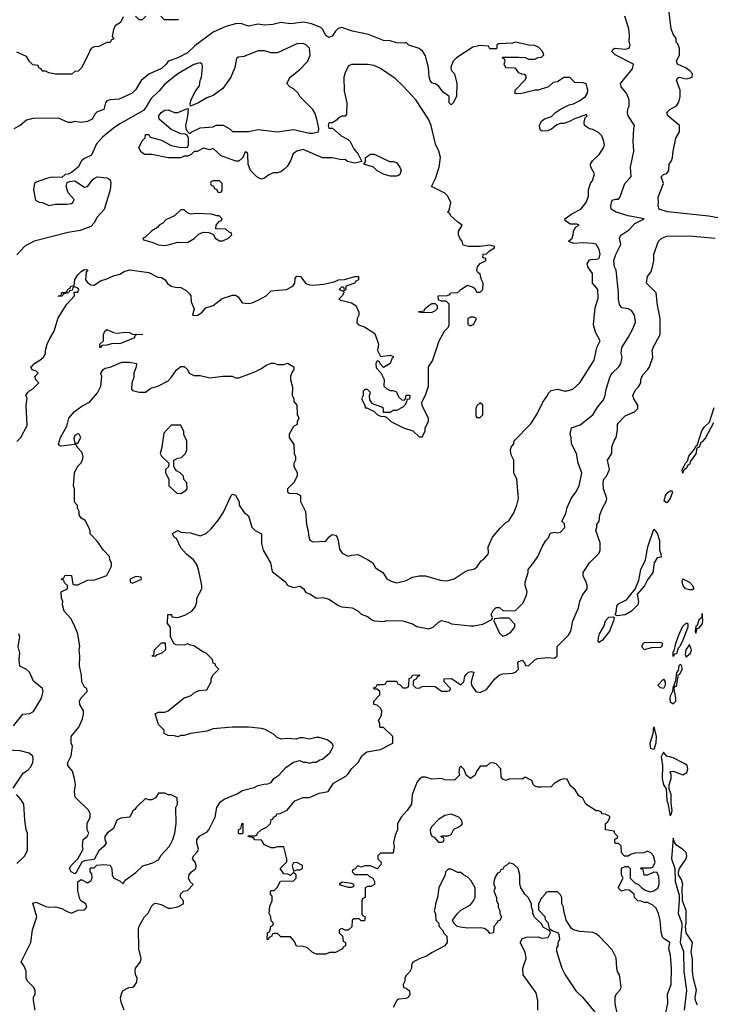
# Model space of a CAD drawing. Header units: inches. Extents: x 2380053 to 2584298, y 380219 to 546618.
# Tile 282 of 656: x 2450748 to 2455040, y 534866 to 540987. Entities that reach past the tile are written whole.
import ezdxf

# ---------------------------------------------------------------- set-up
doc = ezdxf.new("R2010")
doc.units = ezdxf.units.IN
doc.header["$MEASUREMENT"] = 0
doc.layers.add('C4553', color=7, linetype='Continuous')
doc.layers.add('C4554', color=7, linetype='Continuous')

msp = doc.modelspace()

# ---------------------------------------------------------------- linework, layer by layer
at = {"layer": 'C4553', "color": 2}
for points, elevation in [([(2450730, 538364.7), (2450755.3, 538390), (2450794.6, 538465.4), (2450788, 538590), (2450795.3, 538635.3), (2450786, 538650), (2450798, 538670), (2450810, 538682), (2450830, 538692), (2450866, 538730), (2450848.4, 538748.4), (2450842, 538770), (2450862, 538790), (2450850, 538802), (2450826, 538810), (2450818, 538830), (2450826.3, 538833.7), (2450839, 538850), (2450874, 538870), (2450895.3, 538890), (2450908.7, 538910), (2450908.7, 538930), (2450919, 538970), (2450934.6, 539005.4), (2450962, 539050), (2450986.8, 539133.2), (2451040.2, 539219.8), (2451088, 539270), (2451086, 539294), (2451110, 539294), (2451115.3, 539310), (2451110, 539318), (2451090, 539326), (2451078, 539322), (2451074, 539306), (2451058, 539302), (2451051.6, 539288.4), (2451018, 539282), (2451011.6, 539268.4), (2450990, 539266), (2450988.7, 539270), (2451006, 539274), (2451010, 539291.3), (2451028, 539292), (2451042, 539298), (2451046, 539310), (2451062, 539318), (2451066, 539330), (2451086, 539334), (2451090, 539372), (2451110, 539402), (2451130, 539422), (2451150, 539434), (2451172, 539432), (2451162, 539418), (2451156, 539370), (2451170.6, 539350.6), (2451190, 539338.8), (2451210, 539338), (2451250, 539364.7), (2451290, 539376), (2451330, 539396), (2451370, 539404.7), (2451398, 539422), (2451430, 539431.3), (2451550, 539416), (2451607.1, 539387.1), (2451630, 539384.7), (2451651.1, 539371.1), (2451667.1, 539347.1), (2451690, 539331.3), (2451716.4, 539323.6), (2451750, 539322), (2451783.6, 539303.6), (2451803.6, 539283.6), (2451812, 539270), (2451812.7, 539232.7), (2451832, 539190), (2451822, 539150), (2451830, 539147.7), (2451855.3, 539150), (2451882, 539170), (2451904.7, 539195.3), (2451950, 539210.8), (2452006.8, 539253.2), (2452070, 539274), (2452090, 539274), (2452105.2, 539265.2), (2452130, 539227.3), (2452170, 539222), (2452192.5, 539227.5), (2452235.1, 539244.9), (2452279, 539270), (2452310, 539302), (2452406, 539310), (2452446, 539330), (2452458, 539350), (2452460.4, 539379.6), (2452470, 539392), (2452494, 539390), (2452527.1, 539347.1), (2452550, 539338.8), (2452570, 539337.3), (2452637, 539343), (2452702.7, 539357.3), (2452729.6, 539370.4), (2452766.8, 539373.2), (2452830.8, 539390.8), (2452854, 539390), (2452854, 539370), (2452838, 539362), (2452830.8, 539349.2), (2452774, 539330), (2452774, 539310), (2452770, 539306), (2452762, 539302), (2452766, 539310), (2452762, 539322), (2452750, 539326), (2452734, 539310), (2452759.6, 539299.6), (2452762, 539290), (2452752, 539270), (2452732, 539250), (2452742.8, 539242.8), (2452810, 539227.3), (2452836, 539210), (2452856, 539170), (2452856, 539150), (2452846, 539130), (2452843.6, 539103.6), (2452854, 539090), (2452890, 539078), (2452956, 539036), (2452978, 538970), (2452972, 538930), (2452990, 538894), (2453050, 538902), (2453070, 538894), (2453072, 538890), (2453061, 538879), (2453051, 538849), (2453010, 538826), (2452987.3, 538847.3), (2452982, 538862), (2452970, 538866), (2452962, 538850), (2452963.6, 538823.6), (2452992.7, 538792.7), (2453014, 538750), (2453012, 538710), (2453030, 538692), (2453050, 538682), (2453070, 538682), (2453090, 538674), (2453102, 538642), (2453123.6, 538623.6), (2453138, 538622), (2453146, 538630), (2453150, 538654), (2453170, 538654), (2453172, 538650), (2453170.9, 538629.1), (2453154, 538626), (2453152, 538610), (2453142, 538590), (2453130, 538578), (2453090, 538558), (2453070, 538558), (2453050, 538546), (2453010, 538546), (2453008, 538570), (2452999, 538579), (2452940.2, 538600.2), (2452924.7, 538624.7), (2452922, 538650), (2452928, 538670), (2452910, 538688), (2452892.7, 538687.3), (2452882, 538678), (2452882, 538650), (2452872, 538630), (2452894, 538586), (2452894, 538574), (2452906, 538574), (2452951.3, 538551.3), (2452970, 538532), (2452990, 538522), (2453019.6, 538519.6), (2453032.7, 538512.7), (2453054, 538490), (2453134, 538450), (2453191, 538431), (2453230, 538394), (2453250, 538394), (2453268, 538430), (2453268, 538450), (2453288, 538490), (2453288, 538510), (2453250, 538586), (2453248, 538610), (2453270, 538654), (2453289, 538710), (2453288.7, 538830), (2453312.9, 538867.1), (2453355.3, 538990), (2453388.4, 539051.6), (2453410, 539074), (2453418, 539090), (2453418, 539218), (2453398, 539238), (2453370, 539238), (2453350, 539246), (2453348, 539270), (2453407.3, 539272.7), (2453422, 539278), (2453426, 539290), (2453470, 539292), (2453489.1, 539310.9), (2453530, 539338), (2453565.4, 539325.4), (2453576.9, 539316.9), (2453590, 539294), (2453610, 539294), (2453626, 539310), (2453628, 539350), (2453618, 539370), (2453610, 539406), (2453595.3, 539415.3), (2453588.4, 539428.4), (2453594, 539450), (2453610, 539472), (2453646, 539490), (2453642, 539502), (2453626, 539510), (2453628, 539530), (2453650, 539532), (2453668, 539550), (2453699, 539570), (2453698, 539578), (2453670, 539585.2), (2453610, 539577.2), (2453538, 539578), (2453504.7, 539584.7), (2453498, 539610), (2453484.7, 539624.7), (2453475.3, 539650), (2453475.3, 539670), (2453498, 539710), (2453470, 539728), (2453426, 539770), (2453422, 539782), (2453408, 539788), (2453418, 539802), (2453428, 539850), (2453408.7, 539890), (2453389.3, 539909.3), (2453308, 539950), (2453329, 539991), (2453332, 540000)], 58), ([(2451297.4, 540000), (2451310, 539992), (2451314, 539974), (2451310.5, 539930), (2451272.2, 539807.8), (2451230, 539759), (2451210, 539724), (2451190, 539702.7), (2451123.5, 539676.5), (2451050, 539665.2), (2450838, 539610), (2450780.9, 539579.1), (2450730, 539525.2)], 58), ([(2450844, 534830), (2450833.2, 534890), (2450834, 534910), (2450844, 534930), (2450844, 534950), (2450835.3, 534970), (2450797.2, 535010), (2450789.2, 535030), (2450788.7, 535070), (2450778, 535098), (2450758, 535130), (2450818, 535250), (2450826.6, 535330), (2450854, 535410), (2450830, 535494), (2450850, 535502), (2450910, 535474.8), (2450930, 535470.8), (2450970, 535472), (2451010, 535462), (2451042, 535442), (2451070, 535432), (2451110, 535452), (2451150, 535454), (2451166, 535470), (2451158, 535490), (2451128.9, 535508.9), (2451121.2, 535521.2), (2451108.4, 535571.6), (2451108.4, 535628.4), (2451130, 535642), (2451170, 535622), (2451190, 535634), (2451198, 535650), (2451196.4, 535676.4), (2451186, 535690), (2451186, 535710), (2451190, 535714), (2451210, 535714), (2451228, 535732), (2451270, 535736), (2451310, 535731), (2451321, 535710), (2451322, 535670), (2451331.6, 535651.6), (2451371.6, 535631.6), (2451390, 535614), (2451403.1, 535636.9), (2451470, 535686), (2451512.3, 535727.7), (2451575.1, 535744.9), (2451610, 535764.7), (2451627.2, 535792.8), (2451678, 535850), (2451699.5, 535890), (2451712.7, 535930), (2451721.2, 535990), (2451718, 536090), (2451728, 536110), (2451726, 536150), (2451690, 536168), (2451670, 536168), (2451650, 536178), (2451610, 536178), (2451592, 536150), (2451570, 536138), (2451550, 536138), (2451530, 536146), (2451472, 536090), (2451463.6, 536076.4), (2451451.3, 536068.7), (2451432, 536030), (2451376.8, 536023.2), (2451351.3, 536010), (2451330, 535958), (2451290.9, 535929.1), (2451278, 535910), (2451278, 535890), (2451284.7, 535870), (2451272, 535850), (2451240.5, 535819.5), (2451210, 535766), (2451150, 535758), (2451134, 535750), (2451102, 535690), (2451090, 535678), (2451068, 535690), (2451058, 535710), (2451068, 535730), (2451108.9, 535771.1), (2451138, 535822), (2451142, 535830), (2451139, 535850), (2451142, 535890), (2451168, 535910), (2451178, 535930), (2451168, 535950), (2451168, 535990), (2451186, 536030), (2451186, 536050), (2451178, 536070), (2451093.6, 536153.6), (2451088.9, 536188.9), (2451095.3, 536230), (2451088.7, 536270), (2451076.4, 536316.4), (2451048, 536350), (2451048, 536370), (2451068.7, 536410), (2451074.6, 536454.6), (2451075.3, 536470), (2451068, 536490), (2451068, 536530), (2451115.3, 536590), (2451138.6, 536641.4), (2451145.2, 536670), (2451144, 536690), (2451122, 536730), (2451119, 536750), (2451128.7, 536770), (2451168, 536810), (2451166, 536830), (2451150, 536838), (2451134, 536870), (2451132.9, 536912.9), (2451119, 536970), (2451122, 537030), (2451118, 537070), (2451122, 537090), (2451109.2, 537170), (2451085.2, 537230), (2451065.6, 537265.6), (2451024, 537310), (2451014, 537350), (2451015.3, 537370), (2451008.4, 537391.6), (2451006, 537430), (2451046, 537450), (2451046, 537470), (2451027.3, 537487.3), (2451022, 537502), (2451006, 537510), (2451022, 537518), (2451030, 537534), (2451070, 537532), (2451078, 537478), (2451090, 537474), (2451110, 537474), (2451170, 537502), (2451214.6, 537505.4), (2451290, 537532), (2451318, 537590), (2451318, 537610), (2451308, 537630), (2451306, 537650), (2451268.9, 537688.9), (2451230, 537746), (2451186, 537790), (2451186, 537810), (2451178, 537830), (2451154.6, 537874.6), (2451129, 537889), (2451118, 537910), (2451118, 537930), (2451108, 537950), (2451107.3, 537967.3), (2451088.4, 537988.4), (2451088, 538070), (2451082, 538090), (2451088, 538170), (2451108, 538210), (2451128, 538230), (2451138, 538250), (2451142, 538270), (2451136.4, 538296.4), (2451106, 538330), (2451102, 538342), (2451086, 538346), (2451010, 538335.3), (2450998, 538338), (2450989, 538349), (2451001.2, 538390), (2451040.2, 538459.8), (2451054, 538510), (2451089.4, 538550.6), (2451135.1, 538584.9), (2451182, 538610), (2451232.5, 538667.5), (2451253.2, 538710), (2451259.3, 538770), (2451253.2, 538790), (2451266.8, 538813.2), (2451278.6, 538821.4), (2451310, 538827.3), (2451382.4, 538857.6), (2451430, 538858), (2451474, 538850), (2451472, 538830), (2451458, 538790), (2451456.9, 538763.1), (2451444.7, 538730), (2451442, 538690), (2451450, 538682), (2451490, 538672), (2451530, 538672), (2451564, 538696), (2451606, 538710), (2451670, 538742), (2451690, 538762), (2451722, 538810), (2451750, 538831.3), (2451770, 538832), (2451790, 538812), (2451802, 538790), (2451830, 538776), (2451870, 538776), (2451930, 538761), (2452010, 538772), (2452068.4, 538771.6), (2452090, 538761), (2452110, 538761), (2452210, 538798), (2452250, 538818), (2452280.2, 538839.8), (2452310, 538852), (2452330, 538852), (2452350, 538844.7), (2452390, 538844.7), (2452411.6, 538851.6), (2452452, 538830), (2452451.3, 538810), (2452441, 538799), (2452431.3, 538770), (2452431, 538750), (2452443.6, 538703.6), (2452442, 538650), (2452451.6, 538631.6), (2452452.7, 538612.7), (2452471.3, 538590), (2452472.7, 538532.7), (2452482, 538510), (2452472.7, 538487.3), (2452472, 538470), (2452450, 538458), (2452422, 538410), (2452422, 538390), (2452452.7, 538347.3), (2452454, 538290), (2452462, 538270), (2452462, 538250), (2452452.7, 538227.3), (2452452, 538210), (2452471.6, 538171.6), (2452472, 538150), (2452450.8, 538109.2), (2452412, 538070), (2452412.7, 538052.7), (2452423.6, 538043.6), (2452470, 538042), (2452494, 538030), (2452492.7, 537992.7), (2452524.7, 537930), (2452531, 537850), (2452541, 537810), (2452542, 537782), (2452551.6, 537751.6), (2452570, 537742), (2452650, 537744.7), (2452668.7, 537770), (2452690, 537787.3), (2452710, 537782.8), (2452720.7, 537770), (2452727.7, 537750), (2452735.3, 537695.3), (2452752, 537670), (2452790, 537651.3), (2452810, 537658), (2452850, 537662), (2452910, 537632), (2452942, 537610), (2452959.8, 537579.8), (2453004.7, 537550), (2453030, 537512), (2453056.9, 537496.9), (2453090, 537486), (2453150, 537501), (2453190, 537521), (2453230.9, 537530.9), (2453270.7, 537530.7), (2453362, 537502), (2453390, 537498), (2453410, 537501), (2453449.1, 537510.9), (2453510, 537552), (2453535.3, 537564.7), (2453570, 537571.3), (2453590, 537584.7), (2453616.4, 537623.6), (2453630, 537632), (2453658, 537662), (2453662, 537670), (2453659, 537710), (2453686, 537770), (2453733.6, 537826.4), (2453770, 537862), (2453788.4, 537871.6), (2453818, 537922), (2453838, 537970), (2453848, 538010), (2453838, 538130), (2453818, 538170), (2453818, 538250), (2453803.1, 538283.1), (2453799, 538310), (2453802, 538330), (2453818, 538350), (2453822, 538370), (2453924.1, 538475.9), (2453963.2, 538536.8), (2453999, 538610), (2454028.7, 538650), (2454034.6, 538665.4), (2454050, 538682), (2454090, 538691), (2454130, 538681), (2454150, 538681), (2454186, 538690), (2454228.7, 538730), (2454319, 538870), (2454335.3, 538950), (2454355.3, 538990), (2454325.6, 539045.6), (2454313.2, 539090), (2454324.7, 539195.3), (2454343.1, 539256.9), (2454342, 539310), (2454308.7, 539350), (2454308.7, 539410), (2454278, 539450), (2454274, 539470), (2454290, 539494.8), (2454310, 539498.8), (2454330, 539496), (2454350, 539504.7), (2454355.1, 539530), (2454350, 539558), (2454330, 539592), (2454310, 539597), (2454250, 539599.3), (2454190, 539595.3), (2454158, 539610), (2454182, 539630), (2454188.7, 539650), (2454189, 539670), (2454203.1, 539696.9), (2454226, 539710), (2454210, 539715.3), (2454170, 539715.3), (2454138, 539738), (2454135.3, 539750), (2454178.6, 539781.4), (2454235.3, 539810), (2454269, 539850), (2454282, 539890), (2454282, 539930), (2454295.1, 539970), (2454309.2, 539990), (2454312.2, 540000)], 54), ([(2450915.1, 540000), (2450850, 539977.2), (2450841, 539970), (2450834.8, 539930), (2450846.4, 539866.4), (2450870, 539852), (2450890, 539851.3), (2450930, 539832), (2450970, 539841), (2451040.2, 539839.8), (2451070, 539844.7), (2451078, 539850), (2451086, 539870), (2451049, 539910), (2451037.2, 539950), (2451044, 539976), (2451058, 539982), (2451090, 539986), (2451150, 539946), (2451170, 539951.3), (2451204.1, 539995.9), (2451211.3, 540000)], 58), ([(2451398, 534830), (2451379, 534879), (2451374.6, 534905.4), (2451382, 534938), (2451390, 534951.3), (2451426, 534970), (2451450, 534972), (2451460.4, 534979.6), (2451476.4, 535003.6), (2451478, 535030), (2451468.7, 535050), (2451464.7, 535075.3), (2451468.7, 535090), (2451498, 535130), (2451502, 535150), (2451489.3, 535210), (2451485.6, 535334.4), (2451490, 535352), (2451524, 535410), (2451546.8, 535433.2), (2451570, 535478), (2451582, 535490), (2451594.4, 535494.4), (2451626.4, 535486.4), (2451670, 535464.7), (2451690, 535464.7), (2451730, 535472), (2451766, 535490), (2451766, 535510), (2451748, 535530), (2451748, 535550), (2451766, 535570), (2451790, 535574), (2451826, 535610), (2451807.3, 535627.3), (2451798, 535650), (2451802, 535670), (2451815.3, 535690), (2451842, 535710), (2451844, 535730), (2451839, 535750), (2451822, 535770), (2451828, 535790), (2451850, 535812), (2451859, 535830), (2451849.1, 535869.1), (2451849.2, 535890), (2451867.2, 535912.8), (2451910, 535936), (2451924, 535950), (2451962, 536030), (2451974, 536090), (2451996, 536124), (2452018.6, 536141.4), (2452103.2, 536176.8), (2452130, 536194.8), (2452205.6, 536214.4), (2452230, 536226), (2452264.7, 536235.3), (2452290, 536236), (2452310, 536244.7), (2452328, 536270), (2452358, 536290), (2452402, 536338), (2452450, 536371.3), (2452490, 536382), (2452510, 536372), (2452530, 536372), (2452550, 536364.7), (2452568.9, 536371.1), (2452590, 536371.3), (2452613.6, 536386.4), (2452630, 536391), (2452675.3, 536430), (2452698, 536470), (2452688, 536490), (2452658, 536510), (2452610, 536524), (2452590, 536524), (2452550, 536514), (2452510, 536522), (2452490, 536522), (2452465.4, 536514.6), (2452410, 536519), (2452374.6, 536514.6), (2452350, 536522), (2452325.6, 536545.6), (2452274.5, 536574.5), (2452250, 536580.9), (2452170, 536588.7), (2452070, 536589), (2451950, 536579), (2451910, 536564), (2451810, 536549), (2451770, 536538), (2451750, 536538), (2451730, 536528.7), (2451710, 536535.3), (2451670, 536538), (2451646, 536550), (2451646, 536570), (2451610, 536606), (2451588.9, 536671.1), (2451610, 536682), (2451650, 536682), (2451670, 536691.3), (2451770, 536771.3), (2451813.6, 536786.4), (2451834.6, 536805.4), (2451863.1, 536816.9), (2451910, 536822), (2451938, 536870), (2451938, 536890), (2451948.4, 536911.6), (2451986, 536950), (2451967.3, 536967.3), (2451962, 536982), (2451950, 536986), (2451946, 537010), (2451906, 537050), (2451890, 537055.3), (2451830, 537095.3), (2451810, 537098), (2451790, 537108), (2451770, 537098), (2451720.4, 537100.4), (2451707.3, 537107.3), (2451686, 537150), (2451686, 537210), (2451667.3, 537232.7), (2451668, 537290), (2451692, 537290), (2451694, 537274), (2451730, 537271.3), (2451774, 537286), (2451818, 537310), (2451840.2, 537339.8), (2451848.4, 537368.4), (2451849, 537390), (2451879, 537450), (2451879, 537470), (2451863.7, 537550), (2451850, 537595.3), (2451829, 537630), (2451785.4, 537665.4), (2451750, 537704), (2451722, 537762), (2451708, 537770), (2451698, 537790), (2451703.1, 537796.9), (2451730, 537811), (2451750, 537802), (2451810, 537797.3), (2451870, 537778.8), (2451906.3, 537793.7), (2451938, 537822), (2451982.5, 537877.5), (2452014, 537926), (2452062, 538030), (2452070, 538038), (2452090, 538031.3), (2452111, 537990), (2452111.3, 537970), (2452142.8, 537922.8), (2452170, 537902), (2452191.6, 537831.6), (2452211.6, 537811.6), (2452251.3, 537790), (2452251.3, 537730), (2452261, 537690), (2452306, 537610), (2452316.9, 537556.9), (2452402, 537490), (2452411.3, 537471.3), (2452450, 537458), (2452490, 537464.7), (2452511.1, 537451.1), (2452526.4, 537426.4), (2452555.3, 537415.3), (2452590, 537391.3), (2452630, 537396), (2452650, 537391.3), (2452670, 537384.7), (2452730, 537344.7), (2452750, 537338), (2452814, 537330), (2452850, 537312), (2452870, 537292), (2452910, 537278), (2452936.9, 537256.9), (2452954, 537250), (2453010, 537246), (2453030, 537251.3), (2453130, 537251), (2453190, 537231.3), (2453215.3, 537215.3), (2453290, 537201), (2453318, 537210), (2453350, 537242), (2453370, 537251.3), (2453410, 537242), (2453431.6, 537231.6), (2453550, 537218), (2453570, 537218), (2453626, 537230), (2453682, 537258), (2453686, 537270), (2453678, 537290), (2453690, 537314), (2453710, 537332), (2453730, 537332), (2453752.7, 537312.7), (2453830, 537314), (2453878, 537362), (2453898, 537410), (2453902, 537430), (2453888.7, 537470), (2453888.7, 537490), (2453908, 537550), (2453908, 537570), (2453942, 537610), (2453968.9, 537651.1), (2453995.3, 537710), (2454018, 537750), (2454034, 537766), (2454045.6, 537794.4), (2454070, 537802), (2454090, 537798), (2454110, 537802), (2454135.3, 537830), (2454134, 537854), (2454118, 537870), (2454142, 537918), (2454150, 537954), (2454175.3, 538010), (2454204, 538050), (2454225.2, 538090), (2454242, 538170), (2454219, 538230), (2454209, 538290), (2454177.2, 538350), (2454175.3, 538390), (2454168.7, 538410), (2454178, 538450), (2454232.1, 538467.9), (2454309.4, 538530.6), (2454340.1, 538579.9), (2454375.9, 538624.1), (2454386.6, 538650), (2454392.3, 538690), (2454418, 538770), (2454429.4, 538790), (2454471.1, 538828.9), (2454484.5, 538850), (2454492.3, 538890), (2454486, 538914), (2454489.2, 538950), (2454530, 539012), (2454561.2, 539070), (2454575.1, 539110), (2454569.2, 539150), (2454550, 539179), (2454530, 539189.2), (2454490, 539195.3), (2454476, 539216), (2454469.6, 539249.6), (2454469.6, 539290), (2454456, 539430), (2454444.5, 539450), (2454439.5, 539490), (2454452.5, 539527.5), (2454484, 539590), (2454475.3, 539630), (2454480.2, 539639.8), (2454488, 539650), (2454537.5, 539682.5), (2454570, 539721), (2454628, 539750), (2454530, 539768), (2454455.3, 539790), (2454422.9, 539810), (2454420.9, 539830), (2454430, 539864.7), (2454450, 539872), (2454470, 539872), (2454478, 539882), (2454508, 539970), (2454537.1, 540000)], 50), ([(2452264, 540000), (2452250, 539995.3), (2452241.1, 540000)], 58), ([(2455381.1, 539701.1), (2455030, 539766.2), (2454773.6, 539793.6), (2454722, 539810), (2454715.3, 539830), (2454719, 539850), (2454716.4, 539883.6), (2454749, 539970), (2454738.7, 540000)], 46), ([(2454748.7, 534750), (2454775.1, 534870), (2454773.6, 534930), (2454796.9, 534990), (2454798.7, 535090), (2454792.1, 535172.1), (2454782, 535210), (2454788.7, 535250), (2454752.3, 535272.3), (2454743.2, 535283.2), (2454735.3, 535315.3), (2454728.7, 535390), (2454718, 535430), (2454703.1, 535463.1), (2454683.1, 535483.1), (2454650, 535498), (2454630, 535498), (2454610, 535508), (2454590, 535508.7), (2454568, 535530), (2454566, 535550), (2454536.4, 535576.4), (2454510, 535578), (2454488.9, 535568.9), (2454468, 535590), (2454498, 535650), (2454488.7, 535670), (2454488.4, 535711.6), (2454510, 535722), (2454530, 535722), (2454542, 535710), (2454542, 535650), (2454570, 535622), (2454594, 535610), (2454611.6, 535591.6), (2454636, 535576), (2454665.4, 535565.4), (2454690, 535571), (2454712.9, 535587.1), (2454722.7, 535610), (2454722.7, 535630), (2454719.3, 535659.3), (2454710, 535686), (2454690, 535688), (2454650, 535668.7), (2454630, 535668), (2454622, 535702), (2454606, 535710), (2454610, 535714), (2454670, 535714), (2454682, 535718), (2454698, 535750), (2454688, 535790), (2454670, 535808), (2454650, 535818), (2454627.3, 535807.3), (2454570, 535806), (2454543.6, 535796.4), (2454530, 535786), (2454507.3, 535787.3), (2454488.4, 535808.4), (2454486, 535850), (2454470, 535866), (2454450, 535866), (2454446, 535870), (2454447.3, 535892.7), (2454462, 535898), (2454466, 535910), (2454447.3, 535927.3), (2454442, 535942), (2454388, 535950), (2454388, 535990), (2454402, 535998), (2454418, 536030), (2454410, 536038), (2454387.3, 536047.3), (2454366, 536050), (2454362, 536062), (2454348, 536068), (2454330, 536068.7), (2454266, 536110), (2454248.4, 536148.4), (2454223.1, 536163.1), (2454200.4, 536200.4), (2454170, 536226), (2454150, 536266), (2454130, 536268), (2454110, 536262), (2454070, 536238), (2454050, 536218), (2453990, 536215.3), (2453970, 536215.3), (2453950, 536222), (2453942, 536230), (2453930, 536258), (2453890, 536278), (2453870, 536266), (2453792, 536268), (2453770, 536258), (2453750, 536266), (2453740.4, 536280.4), (2453738, 536330), (2453710, 536362), (2453690, 536368), (2453670, 536366), (2453650, 536346), (2453610, 536346), (2453586.4, 536313.6), (2453578, 536290), (2453550, 536269), (2453522, 536290), (2453510, 536326), (2453490, 536346), (2453482, 536338), (2453478, 536310), (2453481, 536290), (2453450, 536259), (2453390, 536261.2), (2453370, 536269.2), (2453310, 536265.2), (2453270, 536279), (2453250, 536277.2), (2453230, 536264), (2453218.8, 536250), (2453186.8, 536170), (2453182.8, 536110), (2453156, 536070), (2453118, 536030), (2453096, 535990), (2453096, 535950), (2453081.4, 535918.6), (2453071.1, 535871.1), (2453076, 535844), (2453070, 535806), (2452990, 535806), (2452974, 535790), (2452974, 535770), (2452994, 535750), (2452992.7, 535732.7), (2452970, 535708), (2452927.3, 535727.3), (2452892.7, 535727.3), (2452870, 535718), (2452850, 535726), (2452832.7, 535707.3), (2452818, 535702), (2452814, 535690), (2452830, 535674), (2452910, 535674), (2452921, 535661), (2452942, 535650), (2452954, 535630), (2452954, 535610), (2452930, 535598), (2452910, 535598), (2452894, 535590), (2452894, 535530), (2452878, 535522), (2452874, 535510), (2452874, 535430), (2452878, 535418), (2452894, 535410), (2452890, 535386), (2452870, 535386), (2452858, 535398), (2452823.6, 535396.4), (2452814, 535390), (2452811.6, 535348.4), (2452790, 535326), (2452770, 535326), (2452750, 535338), (2452734, 535330), (2452734, 535310), (2452754, 535290), (2452758, 535258), (2452772, 535250), (2452772, 535230), (2452758, 535222), (2452754, 535210), (2452711.1, 535188.9), (2452672.7, 535187.3), (2452650, 535178), (2452590, 535178), (2452566, 535190), (2452536.4, 535216.4), (2452510, 535226), (2452467.3, 535227.3), (2452456.4, 535256.4), (2452430, 535286), (2452370, 535286), (2452350, 535306), (2452330, 535306), (2452318, 535302), (2452314, 535290), (2452298, 535282), (2452290, 535266), (2452286, 535270), (2452288, 535310), (2452302, 535318), (2452308, 535350), (2452322, 535358), (2452326, 535370), (2452310, 535386), (2452308, 535410), (2452298, 535430), (2452303.1, 535476.9), (2452318, 535510), (2452318, 535538), (2452306, 535550), (2452306, 535570), (2452310, 535574), (2452330, 535574), (2452348.4, 535591.6), (2452369, 535631), (2452450, 535634), (2452466, 535650), (2452466, 535670), (2452450, 535686), (2452430, 535666), (2452414.6, 535674.6), (2452390, 535678), (2452366, 535710), (2452408.4, 535751.6), (2452408.7, 535770), (2452390, 535846), (2452350, 535846), (2452330, 535838), (2452310, 535838), (2452270, 535858), (2452250, 535886), (2452210, 535888.7), (2452202, 535902), (2452166, 535910), (2452170, 535914), (2452210, 535914), (2452222, 535918), (2452226, 535930), (2452248.9, 535951.1), (2452286, 535970), (2452306, 535990), (2452310, 536014), (2452322, 536018), (2452326, 536030), (2452342, 536038), (2452346, 536050), (2452367.3, 536052.7), (2452410, 536072), (2452458, 536130), (2452510, 536151.3), (2452550, 536151.3), (2452610, 536178.8), (2452666, 536190), (2452698.6, 536241.4), (2452775.1, 536284.9), (2452790, 536298.8), (2452809.7, 536330.3), (2452851.2, 536368.8), (2452875.1, 536410), (2452904.9, 536435.1), (2452990, 536450.7), (2453068, 536490), (2453066, 536530), (2453010, 536586), (2452990, 536586), (2452986, 536590), (2452986, 536610), (2452978, 536630), (2452996.4, 536663.6), (2452998, 536690), (2452988.4, 536708.4), (2452970, 536726), (2452949, 536729), (2452948, 536750), (2452986, 536790), (2452986, 536810), (2452970, 536826), (2452950, 536826), (2452947.3, 536832.7), (2452962, 536838), (2452970, 536854), (2453010, 536854), (2453022, 536858), (2453030, 536874), (2453090, 536874), (2453098, 536858), (2453112.7, 536852.7), (2453130, 536834), (2453150, 536834), (2453162, 536838), (2453166, 536850), (2453168, 536892), (2453182, 536898), (2453190, 536912), (2453230, 536914), (2453234, 536910), (2453218, 536902), (2453214, 536890), (2453198, 536882), (2453194, 536870), (2453194, 536850), (2453210, 536834), (2453230, 536832), (2453250, 536842), (2453270, 536844.7), (2453330, 536842), (2453370, 536812), (2453407.3, 536812.7), (2453422, 536818), (2453426, 536830), (2453386, 536870), (2453386, 536890), (2453431.1, 536891.1), (2453490, 536852), (2453508, 536870), (2453515.3, 536904.7), (2453523.1, 536916.9), (2453538, 536930), (2453554.8, 536934.8), (2453570.7, 536930), (2453554.8, 536870), (2453556, 536850), (2453582, 536810), (2453610, 536804), (2453650, 536822.8), (2453701.2, 536890), (2453727.7, 536912.3), (2453750, 536920.7), (2453810, 536924), (2453830, 536931), (2453849, 536950), (2453844, 536990), (2453850, 536998), (2453870, 537004.7), (2453884.7, 536990), (2453892, 536972), (2453910, 536971.3), (2453950, 537006.8), (2453965.1, 537014.9), (2454030, 537022.8), (2454070, 537018), (2454088, 537030), (2454089.2, 537090), (2454158.4, 537161.6), (2454174.2, 537185.8), (2454186.6, 537250), (2454220.9, 537330), (2454230, 537372), (2454246.8, 537413.2), (2454275.3, 537450), (2454275.3, 537470), (2454269, 537490), (2454249, 537530), (2454249, 537550), (2454290, 537611.3), (2454348.7, 537670), (2454355.3, 537690), (2454354.6, 537734.6), (2454329.1, 537810.9), (2454335.3, 537830), (2454335.3, 537850), (2454348.7, 537870), (2454354, 537910), (2454369.3, 537950), (2454392.9, 537992.9), (2454396, 538010), (2454376, 538070), (2454373.2, 538110), (2454379, 538130), (2454394, 538150), (2454413.2, 538190), (2454402, 538250), (2454428.7, 538290), (2454428.9, 538331.1), (2454442, 538370), (2454454, 538390), (2454463.1, 538436.9), (2454464, 538470), (2454470, 538482), (2454510, 538524.7), (2454568, 538550), (2454588.7, 538570), (2454588.7, 538590), (2454564, 538630), (2454559, 538650), (2454574.6, 538685.4), (2454594.6, 538705.4), (2454608, 538730), (2454608.7, 538750), (2454620.2, 538779.8), (2454650, 538811.3), (2454661.2, 538830), (2454682, 538890), (2454679, 538930), (2454685.2, 538950), (2454729, 539030), (2454729.2, 539130), (2454712.1, 539212.1), (2454702.7, 539290), (2454644, 539350), (2454649, 539390), (2454670, 539418), (2454680.9, 539450), (2454689.2, 539490), (2454688.7, 539530), (2454717.2, 539610), (2454739, 539630), (2454770, 539641.6), (2454910, 539643.6), (2455070.2, 539630.2)], 46), ([(2455059.9, 538480.1), (2455010, 538387.3), (2454990, 538362.7), (2454981.1, 538358.9), (2454970, 538329.4), (2454956, 538324), (2454950, 538289.3), (2454917.1, 538242.9), (2454910, 538222.7), (2454901.1, 538218.9), (2454890, 538195.3), (2454883.6, 538196.4), (2454882, 538190), (2454874, 538186), (2454870, 538169), (2454865.2, 538185.2), (2454870, 538202), (2454876.4, 538203.6), (2454875.3, 538210), (2454885.2, 538230), (2454897.5, 538242.5), (2454905.6, 538274.4), (2454942, 538318), (2454950, 538336), (2454959.3, 538340.7), (2454988, 538432), (2455003.3, 538456.7), (2455034.5, 538485.5), (2455063, 538577)], 42), ([(2450710, 536598), (2450768, 536670), (2450810, 536674.8), (2450833.6, 536686.4), (2450882.7, 536770), (2450893.2, 536810), (2450888.7, 536830), (2450834.6, 536874.6), (2450808, 536930), (2450790, 536948), (2450748, 536968), (2450744, 537010), (2450748.7, 537050), (2450739, 537090), (2450748.7, 537150), (2450742, 537170)], 58), ([(2450708, 536210), (2450770, 536302), (2450798.6, 536321.4), (2450817.5, 536342.5), (2450829.3, 536370), (2450832.7, 536390), (2450829.3, 536409.3), (2450806.8, 536426.8), (2450750, 536441.2), (2450630, 536449)], 58), ([(2450730, 535741), (2450779, 535790), (2450795.5, 535824.5), (2450797.2, 535930), (2450789.2, 535950), (2450779, 536010), (2450774, 536110), (2450758, 536138), (2450728, 536170)], 58), ([(2454960.2, 534860.2), (2454948.7, 534890), (2454945.2, 534910), (2454954, 534954), (2454934.6, 535025.4), (2454929.4, 535070), (2454929.4, 535149.4), (2454922, 535190), (2454928.7, 535250), (2454889.2, 535310), (2454885.2, 535350), (2454889.2, 535370.8), (2454889.3, 535449.3), (2454868, 535510), (2454865.2, 535590), (2454868.9, 535611.1), (2454861.2, 535641.2), (2454842.7, 535670), (2454842, 535690), (2454849.4, 535710), (2454889.2, 535770), (2454894, 535790), (2454889, 535810), (2454870, 535829), (2454830, 535855.3), (2454819, 535870), (2454810, 535898), (2454798.3, 535770), (2454818.7, 535710), (2454821.6, 535630), (2454845.5, 535545.5), (2454847.2, 535510), (2454840.4, 535430), (2454862.4, 535370), (2454863.7, 535350), (2454853, 535250), (2454874, 535194), (2454876, 535070), (2454892.1, 534952.1), (2454877.7, 534830)], 46), ([(2453969.1, 534829.1), (2453969, 534890), (2453957.2, 534937.2), (2453878, 535050), (2453875.3, 535090), (2453895.3, 535150), (2453888.7, 535190), (2453858, 535250), (2453870, 535274), (2453896.4, 535283.6), (2453970, 535284.7), (2453990, 535278), (2454030, 535282), (2454035.3, 535284.7), (2454046, 535310), (2454042, 535322), (2454003.1, 535343.1), (2453990, 535366), (2453948.4, 535408.4), (2453938, 535430), (2453938, 535450), (2453928, 535470), (2453928, 535490), (2453908, 535530), (2453888, 535550), (2453862, 535590), (2453856.4, 535616.4), (2453855.3, 535670), (2453846, 535710), (2453816.4, 535736.4), (2453790, 535746), (2453770, 535726), (2453758, 535722), (2453750, 535706), (2453738, 535702), (2453730, 535686), (2453718, 535682), (2453703.6, 535656.4), (2453694, 535630), (2453694, 535610), (2453702, 535590), (2453694, 535570), (2453712, 535530), (2453712, 535510), (2453722, 535490), (2453722, 535470), (2453732, 535450), (2453732, 535430), (2453742, 535410), (2453732.7, 535387.3), (2453718, 535382), (2453714, 535370), (2453694, 535350), (2453692, 535310), (2453670, 535306), (2453660.4, 535320.4), (2453636.4, 535336.4), (2453610, 535342), (2453530, 535339), (2453484.7, 535344.7), (2453466, 535350), (2453446, 535370), (2453438, 535390), (2453469.3, 535430.7), (2453490, 535451.3), (2453550, 535484.7), (2453568, 535510), (2453578, 535530), (2453578, 535590), (2453554.6, 535634.6), (2453534.6, 535654.6), (2453506, 535670), (2453490, 535686), (2453470, 535686), (2453430, 535706), (2453410, 535706), (2453394, 535690), (2453392, 535670), (2453352, 535590), (2453344.7, 535530), (2453331.3, 535490), (2453331.1, 535468.9), (2453324.7, 535450), (2453332.7, 535427.3), (2453334, 535390), (2453351.6, 535371.6), (2453354, 535350), (2453374, 535330), (2453385.4, 535305.4), (2453402, 535290), (2453404.7, 535250), (2453390, 535228.7), (2453311.1, 535188.9), (2453275.3, 535164.7), (2453231.1, 535148.9), (2453190, 535126), (2453182, 535110), (2453182, 535090), (2453170, 535066), (2453150, 535046), (2453142, 535030), (2453142, 535010), (2453132, 534990), (2453134, 534970), (2453150, 534966), (2453171, 534950), (2453172, 534930), (2453164.7, 534910), (2453150, 534902.7), (2453102, 534898), (2453092, 534890), (2453070, 534846)], 50), ([(2454461.2, 534810), (2454449, 534870), (2454449, 534910), (2454455.3, 534930), (2454481.2, 534958.8), (2454485.2, 534974.8), (2454476, 535050), (2454464, 535070), (2454459, 535090), (2454454.8, 535154.8), (2454430, 535204), (2454349.4, 535289.4), (2454330, 535304), (2454310, 535312.7), (2454230, 535319), (2454189, 535329), (2454178, 535338), (2454144, 535390), (2454128.7, 535450), (2454128, 535470), (2454118, 535490), (2454118, 535530), (2454110, 535546), (2454090, 535566), (2454030, 535566), (2454018, 535562), (2454014, 535550), (2453990, 535526), (2453972, 535490), (2453972.7, 535452.7), (2454011.6, 535411.6), (2454012.7, 535392.7), (2454030, 535374), (2454038, 535338), (2454062, 535322), (2454094, 535310), (2454099.6, 535299.6), (2454102, 535270), (2454092.7, 535247.3), (2454092, 535230), (2454083.6, 535216.4), (2454083.6, 535196.4), (2454118, 535090), (2454138, 535050), (2454204.7, 534950), (2454244.7, 534910), (2454344.7, 534790)], 50)]:
    msp.add_lwpolyline(points, dxfattribs=dict(at, elevation=elevation))
for points, elevation in [([(2451990, 539986), (2451950, 539986), (2451938, 539982), (2451934, 539970), (2451938, 539958), (2451952.7, 539952.7), (2451958, 539938), (2451972.7, 539932.7), (2451978, 539918), (2451990, 539914), (2452002, 539918), (2452006, 539930), (2452006, 539970)], 62), ([(2451770, 539806), (2451750, 539806), (2451710, 539768), (2451656.9, 539743.1), (2451636.9, 539723.1), (2451614, 539710), (2451603.6, 539696.4), (2451570, 539675.3), (2451526, 539634), (2451514, 539630), (2451518, 539618), (2451570, 539604.7), (2451610, 539586.8), (2451650, 539582.8), (2451670, 539587.3), (2451730, 539604.7), (2451790, 539602), (2451833.2, 539626.8), (2451863.2, 539656.8), (2451890, 539666), (2451923.6, 539663.6), (2451952.7, 539652.7), (2451962, 539630), (2451990, 539612), (2452010, 539612), (2452022, 539618), (2452046, 539630), (2452066, 539650), (2452062, 539662), (2452050, 539666), (2452030, 539686), (2451967.3, 539687.3), (2451968, 539710), (2451990, 539734), (2452002, 539738), (2452006, 539750), (2451987.3, 539767.3), (2451972.7, 539767.3), (2451939, 539779), (2451850, 539782), (2451810, 539778), (2451790, 539786)], 62), ([(2453250, 539166), (2453226, 539170), (2453230, 539174), (2453262, 539178), (2453266, 539190), (2453290, 539211.3), (2453310, 539222), (2453330, 539222), (2453342, 539210), (2453342, 539190), (2453330, 539178), (2453310, 539168)], 58), ([(2453570, 539138), (2453550, 539138), (2453534, 539130), (2453532.7, 539092.7), (2453550, 539084.7), (2453570, 539094), (2453586, 539130)], 58), ([(2451350, 539038), (2451410, 539044.7), (2451430, 539042), (2451450, 539032), (2451514, 539030), (2451472.7, 539027.3), (2451462, 539018), (2451462, 539010), (2451370, 538972.7), (2451326, 538974), (2451290, 538964), (2451258, 538962), (2451250, 538949.4), (2451246, 538950), (2451246, 538970), (2451268, 538990), (2451268, 539030), (2451278, 539050), (2451290, 539062), (2451330, 539042)], 54), ([(2453610, 538606), (2453590, 538586), (2453582, 538570), (2453583.6, 538523.6), (2453590, 538514), (2453610, 538514), (2453626, 538530), (2453626, 538590)], 58), ([(2451750, 538466), (2451690, 538466), (2451643.6, 538416.4), (2451632, 538330), (2451622, 538290), (2451630, 538274), (2451674, 538230), (2451672.7, 538207.3), (2451654, 538190), (2451654, 538170), (2451674, 538130), (2451674, 538090), (2451723.6, 538043.6), (2451750, 538042), (2451780.4, 538059.6), (2451788, 538070), (2451787.3, 538107.3), (2451768.4, 538128.4), (2451766, 538150), (2451746, 538170), (2451723.1, 538183.1), (2451714.6, 538194.6), (2451706, 538210), (2451706, 538250), (2451730, 538262), (2451753.6, 538266.4), (2451778, 538290), (2451787.3, 538312.7), (2451787.3, 538367.3), (2451768.4, 538408.4), (2451767.3, 538427.3)], 54), ([(2451110, 538412.7), (2451090, 538402), (2451083.5, 538383.5), (2451090, 538354), (2451110, 538354), (2451128.7, 538390), (2451118, 538410)], 54), ([(2454770, 537984.5), (2454753.6, 537993.6), (2454761.6, 538030), (2454777.2, 538050), (2454790, 538059.1), (2454799.1, 538059.1), (2454806, 538050), (2454791.5, 538010)], 42), ([(2454462, 537282), (2454448, 537288), (2454455.1, 537304.9), (2454458.9, 537341.1), (2454470, 537356.3), (2454519.5, 537380.5), (2454573.2, 537446.8), (2454596.1, 537503.9), (2454607.8, 537570), (2454637.6, 537630), (2454651.5, 537710), (2454690, 537820.7), (2454710, 537794.8), (2454723.8, 537750), (2454724, 537690), (2454733.2, 537666.8), (2454733.7, 537646.3), (2454710, 537642), (2454690.7, 537610), (2454682, 537550), (2454650, 537505.2), (2454631.5, 537468.5), (2454584.9, 537415.1), (2454593, 537370), (2454590.4, 537349.6), (2454550, 537309.3), (2454510, 537287)], 42), ([(2451470, 537526), (2451434, 537510), (2451434, 537490), (2451450, 537484.7), (2451506, 537510), (2451502, 537522)], 54), ([(2454930, 537442), (2454910, 537442.4), (2454886, 537450), (2454872, 537470), (2454865.1, 537490), (2454869.4, 537510.6), (2454910, 537491.4), (2454930.2, 537470.2), (2454938, 537450)], 42), ([(2454990, 537295.3), (2454987.1, 537272.9), (2454978, 537262), (2454970, 537261.2), (2454958.5, 537221.5), (2454950, 537214), (2454946, 537186), (2454950, 537174), (2454958, 537202), (2454970, 537206), (2454989, 537230), (2454992.7, 537250)], 46), ([(2453732.7, 537267.3), (2453698, 537262), (2453694, 537250), (2453730, 537174), (2453750, 537154), (2453770, 537162), (2453800.4, 537179.6), (2453826, 537210), (2453826, 537230), (2453790, 537266)], 50), ([(2454350, 537115.3), (2454343.7, 537123.7), (2454344.5, 537144.5), (2454352.3, 537170), (2454380.1, 537219.9), (2454387.8, 537250), (2454410, 537272.4), (2454436, 537276), (2454442, 537270), (2454439.1, 537250), (2454413.8, 537186.2), (2454370, 537129.2)], 42), ([(2454810, 537029), (2454810, 537058), (2454816, 537064), (2454825.4, 537110), (2454842.5, 537157.5), (2454870, 537217.3), (2454890, 537235.5), (2454895.5, 537235.5), (2454901, 537230), (2454899.5, 537210), (2454870.2, 537130), (2454850, 537089.6), (2454840.2, 537079.8), (2454830, 537045.2), (2454818, 537042)], 42), ([(2451590, 537028), (2451568.7, 537030), (2451582, 537038), (2451586, 537070), (2451630, 537114), (2451652.7, 537112.7), (2451654, 537070), (2451631.6, 537048.4), (2451602, 537038)], 50), ([(2454730, 537115.3), (2454630, 537113.2), (2454622, 537110), (2454612, 537090), (2454630, 537072), (2454676.4, 537083.6), (2454730, 537086), (2454738, 537090), (2454746, 537110)], 46), ([(2454910, 537102), (2454887.4, 537070), (2454883.4, 537043.4), (2454887.1, 537027.1), (2454890, 537026), (2454917.2, 537050), (2454924, 537070)], 46), ([(2454850, 536977), (2454845.3, 536970), (2454839.3, 536940.7), (2454830, 536928), (2454823.5, 536876.5), (2454814, 536850), (2454822, 536842), (2454830, 536844.7), (2454843.1, 536916.9), (2454850, 536918), (2454865.2, 536950), (2454864, 536970), (2454856.6, 536976.6)], 46), ([(2454750, 536829.5), (2454730, 536833.2), (2454713.2, 536850), (2454750, 536886.8), (2454760.5, 536870), (2454760.3, 536850)], 42), ([(2454810, 536846), (2454806, 536810), (2454790, 536782), (2454788, 536770), (2454790, 536746), (2454810, 536734), (2454826, 536750), (2454826.6, 536770), (2454815.3, 536824.7), (2454818, 536838)], 46), ([(2454690, 536449.4), (2454670, 536455.3), (2454666, 536490), (2454685.1, 536550), (2454690, 536591.3), (2454703.8, 536530), (2454701.3, 536490)], 42), ([(2454750, 536433.2), (2454734.4, 536405.6), (2454742, 536350), (2454740.3, 536270), (2454750, 536231), (2454765.3, 536205.3), (2454770, 536134), (2454776.9, 536116.9), (2454790, 536038), (2454799, 536050), (2454804, 536070), (2454796.5, 536116.5), (2454797.2, 536170), (2454784, 536204), (2454785.2, 536230), (2454797.2, 536270), (2454797.2, 536297.2), (2454788, 536312), (2454810, 536316), (2454870, 536293.4), (2454893.8, 536306.2), (2454900.9, 536330), (2454896, 536350), (2454882, 536362), (2454810, 536399.3), (2454770, 536408)], 46), ([(2453430, 536048.7), (2453390, 536039.3), (2453350, 536014), (2453306.8, 535970), (2453298.8, 535950), (2453301, 535930), (2453310, 535912), (2453324.7, 535904.7), (2453350, 535874), (2453370, 535874), (2453382, 535878), (2453386, 535890), (2453382, 535902), (2453367.3, 535907.3), (2453370, 535914), (2453410, 535914), (2453430, 535922), (2453445.6, 535954.4), (2453478, 535970), (2453495.5, 535984.5), (2453499, 535990), (2453494, 536010), (2453478, 536030)], 50), ([(2452110, 535926), (2452108, 535930), (2452108, 535950), (2452122, 535958), (2452130, 535991.3), (2452134, 535990), (2452134, 535930), (2452130, 535926)], 46), ([(2452470, 535748), (2452450, 535746), (2452442, 535730), (2452450, 535694), (2452470, 535702), (2452490, 535702), (2452506, 535710), (2452506, 535730)], 46), ([(2452750, 535626), (2452734, 535610), (2452790, 535594), (2452810, 535594), (2452822, 535598), (2452826, 535610), (2452810, 535618)], 46)]:
    msp.add_lwpolyline(points, close=True, dxfattribs=dict(at, elevation=elevation))
at = {"layer": 'C4554', "color": 2}
for points, elevation in [([(2454738.7, 540000), (2454735.3, 540010), (2454750, 540024.7), (2454770, 540032), (2454782, 540050), (2454784, 540090), (2454799, 540110), (2454805.2, 540130), (2454808.7, 540170), (2454825.2, 540250), (2454848, 540290), (2454848, 540330), (2454775.3, 540390), (2454769, 540410), (2454788, 540430), (2454829.1, 540450.9), (2454844.7, 540475.3), (2454853.2, 540510), (2454853.2, 540550), (2454829.2, 540610), (2454835.3, 540624.7), (2454849.5, 540630.5), (2454890, 540620.7), (2454914.2, 540625.8), (2454928, 540630), (2454929, 540650), (2454913.2, 540670), (2454890, 540686), (2454835.3, 540710), (2454829, 540730), (2454849, 540770), (2454848.4, 540808.4), (2454838, 540838), (2454828.4, 540848.4), (2454828, 540870), (2454810, 540898), (2454797.2, 540930), (2454782.7, 541050)], 46), ([(2454312.2, 540000), (2454321.2, 540030), (2454298, 540070), (2454295.3, 540090), (2454308.7, 540110), (2454348.7, 540150), (2454373.6, 540186.4), (2454382, 540210), (2454379, 540230), (2454365.6, 540265.6), (2454345.6, 540285.6), (2454310, 540304), (2454289.3, 540309.3), (2454258, 540330), (2454255.3, 540350), (2454263.1, 540376.9), (2454275.3, 540390), (2454270, 540398), (2454192, 540370), (2454170, 540356), (2454130, 540341.2), (2454110, 540341.2), (2454086.8, 540333.2), (2454053.2, 540306.8), (2454030, 540297.2), (2453995.3, 540295.3), (2453982, 540302), (2453978, 540330), (2453990, 540356), (2454010, 540371), (2454053.6, 540386.4), (2454078, 540410), (2454109.3, 540430.7), (2454162, 540458), (2454190, 540464.9), (2454230, 540484.9), (2454265.2, 540510), (2454276, 540530), (2454279, 540550), (2454268.7, 540588.7), (2454250, 540595.3), (2454198, 540598), (2454167.3, 540627.3), (2454130, 540628), (2454090, 540602), (2454063.6, 540596.4), (2454034, 540570), (2453970, 540548.7), (2453951.6, 540548.4), (2453868.4, 540528.4), (2453827.3, 540527.3), (2453828, 540550), (2453890, 540614), (2453896.4, 540623.6), (2453896.4, 540636.4), (2453887.3, 540647.3), (2453868.4, 540648.4), (2453850, 540658), (2453830, 540686), (2453768.7, 540688.7), (2453758, 540710), (2453766, 540730), (2453762, 540742), (2453746, 540750), (2453750, 540754), (2453850, 540754), (2453890, 540752), (2453910, 540742), (2453950, 540742), (2453970, 540752), (2453990, 540754), (2454006, 540770), (2453998, 540790), (2453974.6, 540814.6), (2453950, 540828), (2453911.6, 540828.4), (2453830, 540848), (2453810, 540842), (2453723.6, 540836.4), (2453714, 540830), (2453714, 540810), (2453710, 540806), (2453670, 540806), (2453662, 540822), (2453610, 540828), (2453563.5, 540816.5), (2453462, 540750), (2453442, 540730), (2453427.3, 540692.7), (2453430, 540674), (2453451.1, 540651.1), (2453464.7, 540590), (2453462, 540510), (2453442, 540470), (2453430, 540458), (2453418, 540470), (2453418, 540510), (2453378.6, 540538.6), (2453350, 540575.3), (2453330, 540589), (2453310, 540595.3), (2453299, 540610), (2453292.1, 540632.1), (2453289, 540690), (2453279.3, 540730), (2453270, 540762), (2453254, 540790), (2453230, 540808.7), (2453166, 540830), (2453150, 540846), (2453138, 540842), (2453090, 540844), (2453050, 540855.3), (2453010, 540859), (2452915.5, 540895.5), (2452815.5, 540915.5), (2452750, 540939), (2452727.5, 540932.5), (2452710, 540915.3), (2452690, 540884), (2452670, 540877.2), (2452650, 540889), (2452630, 540929), (2452619.5, 540939.5), (2452562, 540962), (2452512.9, 540972.9), (2452430, 540961.2), (2452370, 540969), (2452322, 540958), (2452270, 540954), (2452230, 540959.5), (2452170, 540948), (2452123.3, 540963.3), (2452090, 540960.7), (2452030, 540944.5), (2451951, 540910), (2451835.5, 540824.5), (2451790, 540780.9), (2451730, 540749.3), (2451671, 540729), (2451658, 540710), (2451630, 540684), (2451550, 540649.3), (2451502.8, 540610), (2451470, 540554), (2451446, 540530), (2451367.1, 540492.9), (2451310, 540489), (2451290, 540482), (2451281, 540470), (2451270.8, 540429.2), (2451230, 540414), (2451217.3, 540402.7), (2451198, 540370), (2451170, 540354), (2451130, 540348.7), (2451090, 540355.3), (2451070.9, 540349.1), (2451050, 540349), (2450990, 540375.3), (2450830, 540374), (2450790, 540362), (2450750.9, 540329.1), (2450710.7, 540309.3)], 54), ([(2451390, 541006), (2451374, 540970), (2451342, 540950), (2451330, 540926), (2451322, 540882), (2451332.7, 540867.3), (2451318, 540862), (2451310, 540846), (2451290, 540846), (2451239.6, 540820.4), (2451210, 540818), (2451194, 540810), (2451183.6, 540796.4), (2451179.6, 540780.4), (2451132.7, 540687.3), (2451111.6, 540668.4), (2451090, 540666), (2451071.6, 540648.4), (2450970, 540648.7), (2450930, 540658), (2450910, 540668), (2450888.4, 540668.4), (2450882, 540682), (2450867.3, 540687.3), (2450862, 540702), (2450830, 540706), (2450810, 540726), (2450790, 540758), (2450730, 540786)], 50), ([(2451531.6, 541008.4), (2451510, 540986), (2451490, 540986), (2451468.4, 541008.4)], 50), ([(2451734, 540990), (2451730, 540986), (2451647.3, 540987.3), (2451626, 541010)], 50), ([(2454537.1, 540000), (2454548.4, 540011.6), (2454544, 540070), (2454564, 540170), (2454561.2, 540230), (2454564, 540310), (2454568.7, 540330), (2454530, 540388.7), (2454526.2, 540406.2), (2454527.5, 540432.5), (2454535.3, 540450), (2454536.2, 540490), (2454519.5, 540530), (2454485.2, 540570), (2454482.7, 540590), (2454557.2, 540682.8), (2454562, 540710), (2454449.6, 540769.6), (2454428.7, 540790), (2454435.3, 540804.7), (2454446, 540810), (2454510, 540804), (2454535.3, 540810), (2454542, 540830), (2454535.3, 540850), (2454538, 540890), (2454534, 540930), (2454508.9, 541008.9)], 50), ([(2452241.1, 540000), (2452222, 540010), (2452182, 540050), (2452168, 540090), (2452166, 540150), (2452162, 540162), (2452150, 540166), (2452134, 540130), (2452110, 540108.7), (2452091.1, 540108.9), (2452000.2, 540140.2), (2451950, 540186), (2451930, 540178), (2451890, 540188), (2451850, 540168), (2451832.7, 540167.3), (2451814, 540150), (2451790, 540138), (2451770, 540138), (2451750, 540128.7), (2451670.9, 540129.1), (2451568.4, 540148.4), (2451526, 540150), (2451503.1, 540163.1), (2451488.7, 540190), (2451510, 540234), (2451527.3, 540252.7), (2451530, 540274), (2451550, 540274), (2451558, 540258), (2451630, 540238.8), (2451690, 540206), (2451750, 540192), (2451790, 540194), (2451798, 540210), (2451798, 540250), (2451788.7, 540268.7), (2451776.4, 540276.4), (2451750, 540278), (2451690, 540305.6), (2451614.5, 540370), (2451612, 540390), (2451626.6, 540410), (2451650, 540424.9), (2451670, 540427), (2451710, 540410.3), (2451730, 540410.3), (2451790, 540436), (2451794, 540434), (2451791.4, 540388.6), (2451778.4, 540330), (2451782.5, 540302.5), (2451802, 540282), (2451810, 540282), (2451818, 540290), (2451870, 540316), (2451950, 540322), (2451970, 540332), (2452011.6, 540331.6), (2452050, 540312), (2452070, 540292), (2452170, 540291.3), (2452230, 540304.7), (2452350, 540291), (2452450, 540304.7), (2452550, 540282), (2452570, 540281), (2452606, 540290), (2452608, 540312), (2452595.1, 540370), (2452584.1, 540404.1), (2452570, 540428.7), (2452489.3, 540509.3), (2452478, 540530), (2452450, 540558), (2452426, 540570), (2452408, 540590), (2452428, 540630), (2452490, 540678), (2452539, 540730), (2452554, 540770), (2452548.7, 540810), (2452530, 540828.7), (2452510, 540839), (2452470, 540837.2), (2452350, 540782), (2452310, 540782), (2452270, 540794), (2452230, 540794), (2452140.7, 540759.3), (2452105.8, 540754.2), (2452094.4, 540745.6), (2452086, 540690), (2452059.5, 540630), (2452010, 540559), (2451950, 540515.3), (2451910, 540501.2), (2451858.8, 540470), (2451809, 540449), (2451806.8, 540466.8), (2451814.5, 540490), (2451838.6, 540541.4), (2451864.7, 540575.3), (2451869.2, 540610), (2451877.2, 540630), (2451884, 540690), (2451882, 540710), (2451870, 540719), (2451830, 540709.2), (2451730.8, 540650), (2451650, 540586), (2451615.6, 540544.4), (2451563.7, 540496.3), (2451534.9, 540445.1), (2451516.4, 540423.6), (2451370, 540339.3), (2451330, 540312.7), (2451262.8, 540257.2), (2451225.3, 540214.7), (2451194.9, 540145.1), (2451150, 540124), (2451131.3, 540110), (2451112, 540070), (2451070, 540038), (2451050, 540028), (2451030, 540026), (2451010, 540006), (2450950, 540009), (2450930, 540005.2), (2450915.1, 540000)], 58), ([(2453332, 540000), (2453355.3, 540070), (2453364, 540130), (2453353.2, 540170), (2453332.9, 540212.9), (2453306, 540330), (2453289.3, 540370), (2453210, 540489.2), (2453130, 540575.3), (2453082, 540622), (2452990, 540684), (2452950, 540702), (2452910, 540709), (2452810, 540708.7), (2452790, 540698), (2452770, 540658), (2452762.8, 540630), (2452763.5, 540543.5), (2452781, 540470), (2452779.6, 540400.4), (2452771.6, 540388.4), (2452750, 540388), (2452730, 540378), (2452716.9, 540363.1), (2452690, 540346), (2452670, 540346), (2452664.7, 540330), (2452670, 540314), (2452692.7, 540312.7), (2452745.4, 540265.4), (2452790, 540242), (2452802, 540230), (2452823.6, 540183.6), (2452851.6, 540151.6), (2452874, 540106), (2452830, 540095.3), (2452785.6, 540105.6), (2452770, 540118), (2452750, 540115.3), (2452690, 540129), (2452630, 540129), (2452510, 540181.2), (2452470, 540169.2), (2452447.3, 540152.7), (2452430.8, 540110), (2452410, 540075.3), (2452390, 540055.3), (2452370, 540042), (2452350, 540035.3), (2452325.4, 540034.6), (2452296.9, 540023.1), (2452270, 540002), (2452264, 540000)], 58), ([(2451211.3, 540000), (2451230, 540010.8), (2451290, 540004.7), (2451297.4, 540000)], 58)]:
    msp.add_lwpolyline(points, dxfattribs=dict(at, elevation=elevation))
at = {"layer": 'C4554', "color": 2, "elevation": 58}
msp.add_lwpolyline([(2453045.4, 540105.4), (2453070, 540106), (2453090, 540098.8), (2453110.5, 540070.5), (2453118.8, 540050), (2453110, 540026), (2453102, 540018), (2453090, 540015.3), (2453050, 540015.3), (2453010, 540028), (2452970, 540048), (2452946, 540070), (2452886, 540090), (2452896.4, 540103.6), (2452898, 540130), (2452928, 540152), (2452950, 540152)], close=True, dxfattribs=at)

doc.saveas('drawing.dxf')
